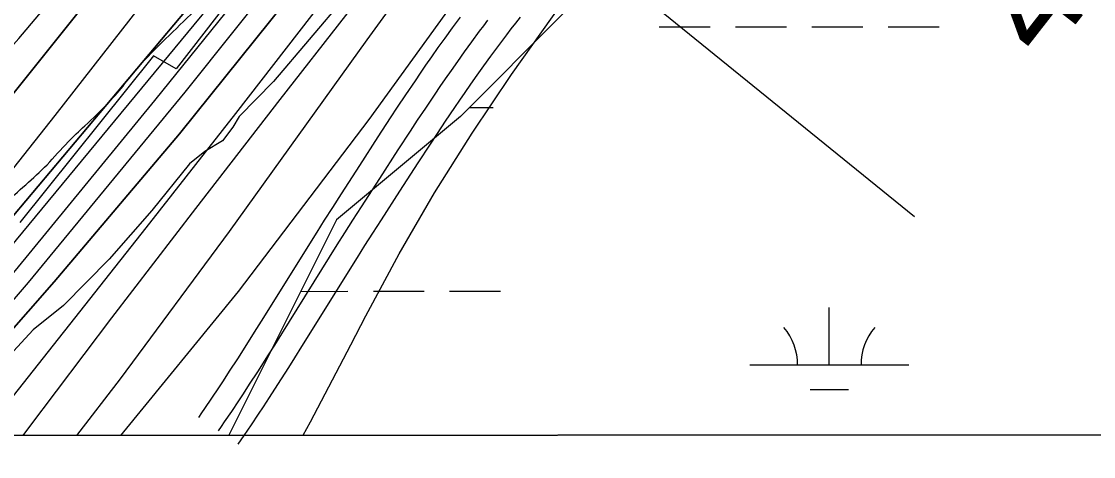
# Model space of a CAD drawing. Extents: x 3279314 to 3317160, y 734079 to 759431.
# Drawn here: x 3309530 to 3310205, y 739456 to 739729 of the extents above; entities that cross this region are included whole.
import ezdxf

# ---------------------------------------------------------------- set-up
doc = ezdxf.new("R2010")
doc.units = 0
for name, color, linetype in [('V-GRID-FRAM', 7, 'Continuous'), ('V-RIVR-EDGE', 7, 'Continuous'), ('V-RIVR-RANG', 7, 'Continuous'), ('V-ROAD-CNTR', 7, 'Continuous'), ('V-RRAP-RVMT', 7, 'Continuous'), ('V-SITE-VEGE', 7, 'Continuous'), ('V-TOPO-DPTH', 7, 'Continuous'), ('V-TOPO-MAJR', 7, 'Continuous'), ('V-TOPO-MINR', 7, 'Continuous'), ('V-TOPO-WATR', 7, 'Continuous'), ('V-WETL-SWMP', 7, 'Continuous')]:
    doc.layers.add(name, color=color, linetype=linetype)

msp = doc.modelspace()

# ---------------------------------------------------------------- linework, layer by layer
at = {"layer": 'V-GRID-FRAM'}
msp.add_lwpolyline([(3283455.67, 757641.37), (3314923.72, 757657.39), (3314940.91, 739471.92), (3283456.99, 739455.89), (3283455.67, 757641.37)], dxfattribs=at)
at = {"layer": 'V-RIVR-EDGE'}
msp.add_spline([(3309406.57, 739469.1), (3309406.86, 739470.24), (3309409.6, 739480.7), (3309411.94, 739488.45), (3309415.44, 739490.39), (3309418.54, 739491.15), (3309422.42, 739489.98), (3309428.24, 739491.9), (3309433.69, 739499.26), (3309438.75, 739506.62), (3309450.41, 739518.22), (3309464.03, 739536.03), (3309476.87, 739555.77), (3309496.72, 739584.42), (3309506.06, 739597.97), (3309519.68, 739614.22), (3309546.5, 739639.37), (3309559.72, 739653.68), (3309570.21, 739663.74), (3309585.37, 739678.44), (3309605.6, 739702.43), (3309641.37, 739738.41), (3309663.14, 739760.46), (3309682.19, 739779.03), (3309686.48, 739788.71), (3309693.87, 739798.78), (3309702.81, 739807.29), (3309713.69, 739818.12), (3309734.69, 739839.78), (3309757.64, 739866.48), (3309784.47, 739896.28), (3309806.26, 739925.31), (3309824.16, 739949.7), (3309828.82, 739952.79), (3309833.87, 739956.65), (3309845.54, 739971.36), (3309857.6, 739986.07), (3309865.38, 739998.46), (3309886, 740025.17), (3309891.05, 740027.48), (3309901.91, 740028.23), (3309908.12, 740032.09), (3309917.06, 740039.05), (3309926.79, 740054.54), (3309932.25, 740063.83), (3309935.77, 740075.84), (3309938.15, 740097.17), (3309938.96, 740111.13), (3309941.3, 740118.49), (3309943.25, 740123.53), (3309947.53, 740128.17), (3309951.03, 740130.87), (3309951.81, 740133.98), (3309959.98, 740142.49), (3309961.15, 740148.3), (3309962.72, 740152.95), (3309965.05, 740156.43), (3309967.78, 740162.63), (3309974.79, 740173.09), (3309975.58, 740178.51), (3309979.86, 740187.03), (3309982.99, 740198.27), (3309983.8, 740212.23), (3309990.43, 740225.4), (3309997.84, 740242.83), (3310002.91, 740253.68), (3310002.53, 740257.95), (3310003.33, 740265.31), (3310006.04, 740266.08), (3310008.37, 740266.08), (3310011.48, 740270.33), (3310020.05, 740286.21), (3310046.13, 740325.7), (3310059.77, 740350.88), (3310067.17, 740364.43), (3310064.86, 740370.26), (3310064.1, 740378.01), (3310064.89, 740384.99), (3310067.63, 740395.07), (3310071.92, 740404.36), (3310077.75, 740407.45), (3310083.56, 740407.05), (3310091.71, 740406.25), (3310100.25, 740410.89), (3310108.41, 740417.07), (3310115.41, 740425.59), (3310118.91, 740428.29), (3310123.17, 740429.06), (3310128.6, 740429.04), (3310138.69, 740431.35), (3310142.57, 740432.5), (3310149.96, 740439.07), (3310155.39, 740440.22), (3310158.1, 740440.22), (3310163.14, 740440.2), (3310171.68, 740440.18), (3310184.1, 740445.58), (3310197.69, 740453.69), (3310207.02, 740461.43), (3310214.79, 740469.16), (3310221, 740471.47), (3310225.28, 740473.4), (3310231.12, 740483.47), (3310240.45, 740492.37), (3310249.38, 740497.77), (3310258.69, 740499.69), (3310262.19, 740502.78), (3310266.86, 740511.3), (3310274.64, 740520.2), (3310283.2, 740529.88), (3310284.76, 740533.75), (3310284.78, 740540.73), (3310286.72, 740544.22), (3310293.72, 740549.63), (3310302.27, 740557.36), (3310312.77, 740569.36), (3310318.22, 740579.43), (3310320.57, 740589.12), (3310322.14, 740597.26), (3310326.04, 740604.23), (3310334.6, 740615.07), (3310347.44, 740633.26), (3310363.77, 740648.73), (3310366.88, 740654.54), (3310368.46, 740664.62), (3310368.48, 740672.77), (3310370.04, 740676.64), (3310379.76, 740687.09), (3310387.54, 740696.76), (3310394.93, 740706.83), (3310396.5, 740713.03), (3310398.84, 740719.62), (3310401.96, 740724.26), (3310405.85, 740728.52), (3310409.74, 740736.26), (3310412.88, 740750.99), (3310413.3, 740761.07), (3310417.21, 740774.25), (3310421.5, 740785.87), (3310418.81, 740794.41), (3310418.05, 740800.23), (3310418.83, 740804.5), (3310424.28, 740811.85), (3310428.56, 740819.21), (3310430.52, 740825.41), (3310428.59, 740831.23), (3310427.44, 740836.27), (3310427.83, 740837.44), (3310433.27, 740839.36), (3310439.09, 740842.45), (3310443.37, 740846.7), (3310443.38, 740851.36), (3310441.46, 740858.34), (3310441.47, 740863), (3310444.2, 740869.2), (3310451.2, 740876.16), (3310463.25, 740888.54), (3310473.36, 740900.54), (3310478.43, 740910.22), (3310484.27, 740921.06), (3310487, 740926.48), (3310491.27, 740930.35), (3310495.94, 740934.99), (3310496.34, 740938.1), (3310497.9, 740943.91), (3310501.79, 740948.55), (3310508.01, 740955.13), (3310516.57, 740967.91), (3310525.14, 740982.23), (3310533.32, 740995.01), (3310538.01, 741009.35), (3310543.08, 741023.68), (3310547.76, 741031.82), (3310553.99, 741042.27), (3310555.56, 741051.58), (3310558.31, 741064.75), (3310560.26, 741067.85), (3310564.92, 741070.17), (3310568.02, 741072.49), (3310568.03, 741076.75), (3310566.87, 741078.31), (3310564.55, 741079.86), (3310564.17, 741081.8), (3310567.3, 741092.65), (3310574.31, 741104.27), (3310580.92, 741111.23), (3310588.7, 741123.24), (3310593.37, 741129.04), (3310595.72, 741136.79), (3310601.17, 741145.7), (3310601.18, 741151.52), (3310604.68, 741155.38), (3310613.62, 741163.51), (3310615.97, 741173.97), (3310617.54, 741180.95), (3310627.27, 741194.5), (3310627.29, 741200.31), (3310629.23, 741204.19), (3310633.12, 741206.5), (3310639.34, 741213.08), (3310643.62, 741219.66), (3310646.36, 741227.8), (3310646.76, 741234), (3310654.16, 741246.4), (3310668.97, 741277.38), (3310677.93, 741294.81), (3310684.55, 741304.49), (3310688.05, 741309.14), (3310690, 741313.01), (3310694.7, 741331.61), (3310699.77, 741344.79), (3310707.55, 741354.46), (3310720.39, 741368.78), (3310732.06, 741385.81), (3310733.63, 741393.95), (3310733.27, 741402.1), (3310734.83, 741406.75), (3310740.27, 741412.16), (3310743, 741417.2), (3310747.15, 741422.06)], degree=3, dxfattribs=at)
at = {"layer": 'V-RIVR-RANG'}
msp.add_line((3310092.22, 739606.65), (3309113.28, 740399.92), dxfattribs=at)
at = {"layer": 'V-ROAD-CNTR'}
for points in [[(3309806.41, 739732.2), (3309801.39, 739725.41), (3309796.74, 739718.99), (3309792.42, 739712.95), (3309788.43, 739707.27), (3309784.71, 739701.93), (3309781.26, 739696.92), (3309778.03, 739692.19), (3309772.07, 739683.34), (3309766.9, 739675.57), (3309762.4, 739668.75), (3309754.61, 739656.82), (3309743.03, 739638.91), (3309731.49, 739620.99), (3309726.05, 739612.52), (3309720.98, 739604.53), (3309716.24, 739597.03), (3309681.29, 739540.96), (3309676.92, 739534.01), (3309673.09, 739527.95), (3309666.3, 739517.33)], [(3309823.7, 739730.22), (3309821.02, 739726.68), (3309818.44, 739723.24), (3309813.49, 739716.54), (3309808.91, 739710.23), (3309804.66, 739704.28), (3309800.71, 739698.67), (3309797.05, 739693.4), (3309793.63, 739688.44), (3309790.45, 739683.77), (3309784.54, 739675), (3309779.4, 739667.29), (3309774.94, 739660.52), (3309767.19, 739648.64), (3309755.64, 739630.77), (3309744.1, 739612.88), (3309738.69, 739604.44), (3309733.65, 739596.51), (3309728.95, 739589.06), (3309694, 739532.99), (3309689.61, 739526.01), (3309685.74, 739519.9), (3309678.94, 739509.25)], [(3309823.7, 739730.22), (3309821.02, 739726.68), (3309818.44, 739723.24), (3309813.49, 739716.54), (3309808.91, 739710.23), (3309804.66, 739704.28), (3309800.71, 739698.67), (3309797.05, 739693.4), (3309793.63, 739688.44), (3309790.45, 739683.77), (3309784.54, 739675), (3309779.4, 739667.29), (3309774.94, 739660.52), (3309767.19, 739648.64), (3309755.64, 739630.77), (3309744.1, 739612.88), (3309738.69, 739604.44), (3309733.65, 739596.51), (3309728.95, 739589.06), (3309694, 739532.99), (3309689.61, 739526.01), (3309685.74, 739519.9), (3309678.94, 739509.25)], [(3309844.18, 739732.13), (3309841.22, 739728.36), (3309838.37, 739724.7), (3309835.63, 739721.12), (3309833, 739717.65), (3309830.47, 739714.29), (3309825.6, 739707.68), (3309821.08, 739701.47), (3309816.9, 739695.6), (3309813, 739690.07), (3309809.38, 739684.86), (3309806.01, 739679.96), (3309802.87, 739675.36), (3309797, 739666.65), (3309791.91, 739659), (3309787.49, 739652.29), (3309779.77, 739640.47), (3309768.24, 739622.64), (3309756.72, 739604.77), (3309751.33, 739596.37), (3309746.33, 739588.49), (3309741.66, 739581.09), (3309706.72, 739525.03), (3309702.29, 739518), (3309698.4, 739511.85), (3309691.58, 739501.17)], [(3309666.34, 739517.4), (3309661.21, 739509.47), (3309657.36, 739503.58), (3309654.46, 739499.19), (3309650.06, 739492.61), (3309645.62, 739486.05), (3309643.73, 739483.28), (3309641.83, 739480.5)], [(3309678.94, 739509.25), (3309673.78, 739501.29), (3309669.89, 739495.34), (3309666.95, 739490.89), (3309662.51, 739484.24), (3309658.02, 739477.62), (3309656.12, 739474.83), (3309654.22, 739472.04)], [(3309678.94, 739509.25), (3309673.78, 739501.29), (3309669.89, 739495.34), (3309666.95, 739490.89), (3309662.51, 739484.24), (3309658.02, 739477.62), (3309656.12, 739474.83), (3309654.22, 739472.04)], [(3309691.53, 739501.1), (3309686.36, 739493.11), (3309682.42, 739487.1), (3309679.45, 739482.6), (3309674.96, 739475.87), (3309670.43, 739469.19), (3309668.52, 739466.38), (3309666.61, 739463.59)]]:
    msp.add_lwpolyline(points, dxfattribs=at)
at = {"layer": 'V-RRAP-RVMT'}
for p, q in [((3309710.91, 739806.97), (3309627.79, 739699.69)), ((3309613.58, 739707.9), (3309529.31, 739602.99)), ((3309627.79, 739699.69), (3309613.58, 739707.9))]:
    msp.add_line(p, q, dxfattribs=at)
at = {"layer": 'V-SITE-VEGE'}
for p, q in [((3309736.92, 739748.08), (3309688.9, 739691.62)), ((3309688.9, 739691.62), (3309667.36, 739669.57)), ((3309667.36, 739669.57), (3309663.32, 739663.05)), ((3309663.32, 739663.05), (3309656.82, 739654.28)), ((3309656.82, 739654.28), (3309645.81, 739647.74)), ((3309645.81, 739647.74), (3309636.16, 739639.87)), ((3309636.16, 739639.87), (3309612.38, 739610.62)), ((3309612.38, 739610.62), (3309585.68, 739580.03)), ((3309585.68, 739580.03), (3309556.95, 739550.78)), ((3309556.95, 739550.78), (3309537.87, 739535.48)), ((3309537.87, 739535.48), (3309522.83, 739519.5)), ((3309488.66, 739469.14), (3313380.8, 739471.12))]:
    msp.add_line(p, q, dxfattribs=at)
at = {"layer": 'V-TOPO-DPTH'}
for points in [[(3309352.93, 739469.07), (3309291.22, 739469.04), (3309359.83, 739536.55), (3309446.04, 739625.95), (3309528.67, 739718.66), (3309608.92, 739813.59), (3309831.12, 740087.21), (3309839.44, 740097.78), (3309847.53, 740108.52), (3309855.29, 740119.5), (3309862.83, 740130.64), (3310006.82, 740350.88), (3310084.55, 740473.24), (3310160.08, 740596.89), (3310232.34, 740722.49), (3310302.41, 740849.39), (3310513.38, 741243.62), (3311048.55, 742381.01)], [(3309291.22, 739469.04), (3309359.83, 739536.55), (3309446.04, 739625.95), (3309528.67, 739718.66), (3309608.92, 739813.59), (3309831.12, 740087.21), (3309839.44, 740097.78), (3309847.53, 740108.52), (3309855.29, 740119.5), (3309862.83, 740130.64), (3310006.82, 740350.88), (3310084.55, 740473.24), (3310160.08, 740596.89), (3310232.34, 740722.49), (3310302.41, 740849.39), (3310513.38, 741243.62), (3311048.55, 742381.01)], [(3311094.64, 742380.88), (3310637.07, 741273.78), (3310631.81, 741261.21), (3310626.48, 741248.66), (3310621.03, 741236.17), (3310615.51, 741223.7), (3310604.97, 741200.16), (3310604.66, 741199.5), (3310604.33, 741198.84), (3310603.97, 741198.2), (3310603.6, 741197.56), (3309964.33, 740149.12), (3309955.14, 740134.26), (3309945.82, 740119.47), (3309936.31, 740104.81), (3309926.67, 740090.24), (3309908.53, 740063.18), (3309907.85, 740062.2), (3309907.15, 740061.24), (3309906.42, 740060.3), (3309905.67, 740059.38), (3309408.91, 739469.1)], [(3311094.64, 742380.88), (3310637.07, 741273.78), (3310631.81, 741261.21), (3310626.48, 741248.66), (3310621.03, 741236.17), (3310615.51, 741223.7), (3310604.97, 741200.16), (3310604.66, 741199.5), (3310604.33, 741198.84), (3310603.97, 741198.2), (3310603.6, 741197.56), (3309964.33, 740149.12), (3309955.14, 740134.26), (3309945.82, 740119.47), (3309936.31, 740104.81), (3309926.67, 740090.24), (3309908.53, 740063.18), (3309907.85, 740062.2), (3309907.15, 740061.24), (3309906.42, 740060.3), (3309905.67, 740059.38), (3309408.91, 739469.1), (3309439.31, 739469.12)], [(3310986.12, 741984.7), (3310648.23, 741215.56), (3310640.99, 741199.66), (3310633.48, 741183.9), (3310625.55, 741168.35), (3310617.34, 741152.93), (3310507, 740952.19), (3310441.94, 740837.39), (3310374.93, 740723.78), (3310305, 740611.95), (3310233.11, 740501.31), (3309944.14, 740068.94), (3309936.02, 740057.02), (3309927.76, 740045.2), (3309919.31, 740033.52), (3309910.71, 740021.93), (3309781, 739850.2), (3309706.23, 739753.83), (3309629.83, 739658.8), (3309551, 739565.78), (3309470.53, 739474.11), (3309466.05, 739469.13), (3309439.31, 739469.12)], [(3309408.91, 739469.1), (3309352.93, 739469.07), (3309833.29, 740069.11), (3309845.49, 740084.78), (3309857.39, 740100.67), (3309868.85, 740116.89), (3309880.01, 740133.32), (3310262.28, 740713.29), (3310315.22, 740795.83), (3310366.76, 740879.21), (3310416.21, 740963.85), (3310464.26, 741049.32), (3310534.3, 741177.62), (3310546.06, 741199.69), (3310557.53, 741221.91), (3310568.55, 741244.35), (3310579.27, 741266.94), (3310800.11, 741744.33)], [(3310800.11, 741744.33), (3310579.27, 741266.94), (3310568.55, 741244.35), (3310557.53, 741221.91), (3310546.06, 741199.69), (3310534.3, 741177.62), (3310464.26, 741049.32), (3310416.21, 740963.85), (3310366.76, 740879.21), (3310315.22, 740795.83), (3310262.28, 740713.29), (3309880.01, 740133.32), (3309868.85, 740116.89), (3309857.39, 740100.67), (3309845.49, 740084.78), (3309833.29, 740069.11), (3309352.93, 739469.07)], [(3309439.31, 739469.12), (3309526.6, 739572.93), (3309614.31, 739679.66), (3309907.62, 740042.78), (3309912.04, 740048.39), (3309916.35, 740054.08), (3309920.51, 740059.88), (3309924.57, 740065.75), (3310036.7, 740232.68), (3310095.95, 740322.57), (3310154.13, 740413.14), (3310210.72, 740504.71), (3310266.25, 740596.95), (3310609.24, 741178.19), (3310613.23, 741185.22), (3310617.05, 741192.33), (3310620.63, 741199.57), (3310624.05, 741206.89), (3310732.31, 741449.7)], [(3309439.31, 739469.12), (3309526.6, 739572.93), (3309614.31, 739679.66), (3309907.62, 740042.78), (3309912.04, 740048.39), (3309916.35, 740054.08), (3309920.51, 740059.88), (3309924.57, 740065.75), (3310036.7, 740232.68), (3310095.95, 740322.57), (3310154.13, 740413.14), (3310210.72, 740504.71), (3310266.25, 740596.95), (3310609.24, 741178.19), (3310613.23, 741185.22), (3310617.05, 741192.33), (3310620.63, 741199.57), (3310624.05, 741206.89), (3310732.31, 741449.7)]]:
    msp.add_lwpolyline(points, dxfattribs=at)
at = {"layer": 'V-TOPO-MAJR'}
msp.add_lwpolyline([(3309565.2, 739469.18), (3309592.72, 739504.71), (3309661.4, 739597.33), (3309747.86, 739717.86), (3309772.07, 739751.21), (3309796.53, 739784.38), (3309821.36, 739817.27), (3309846.44, 739849.98), (3309859.67, 739867.04), (3309878.2, 739891.17), (3309896.55, 739915.43), (3309914.65, 739939.88), (3309932.58, 739964.46), (3309950.22, 739989.24), (3309967.64, 740014.18), (3309984.71, 740039.36), (3310001.57, 740064.68), (3310157.19, 740301.97), (3310249.08, 740442.47)], dxfattribs=at)
at = {"layer": 'V-TOPO-MINR'}
for points in [[(3309291.22, 739469.04), (3309359.83, 739536.55), (3309446.04, 739625.95), (3309528.67, 739718.66), (3309608.92, 739813.59), (3309831.12, 740087.21), (3309839.44, 740097.78), (3309847.53, 740108.52), (3309855.29, 740119.5), (3309862.83, 740130.64), (3310006.82, 740350.88), (3310084.55, 740473.24), (3310160.08, 740596.89), (3310232.34, 740722.49), (3310302.41, 740849.39), (3310513.38, 741243.62), (3311048.55, 742381.01)], [(3309408.91, 739469.1), (3309905.67, 740059.38), (3309906.42, 740060.3), (3309907.15, 740061.24), (3309907.85, 740062.2), (3309908.53, 740063.18), (3309926.67, 740090.24), (3309936.31, 740104.81), (3309945.82, 740119.47), (3309955.14, 740134.26), (3309964.33, 740149.12), (3310603.6, 741197.56), (3310603.97, 741198.2), (3310604.33, 741198.84), (3310604.66, 741199.5), (3310604.97, 741200.16), (3310615.51, 741223.7), (3310621.03, 741236.17), (3310626.48, 741248.66), (3310631.81, 741261.21), (3310637.07, 741273.78), (3311094.64, 742380.88)], [(3309505.47, 739469.15), (3309608.97, 739599.71), (3309665.3, 739671.49), (3309721.16, 739743.63), (3309776.31, 739816.31), (3309830.99, 739889.36), (3309913.76, 740001.06), (3309926.56, 740018.63), (3309939.15, 740036.33), (3309951.44, 740054.25), (3309963.53, 740072.31), (3310405.89, 740744.87), (3310450.35, 740814.43), (3310493.57, 740884.73), (3310534.94, 740956.14), (3310575.07, 741028.28), (3310626.6, 741123.82), (3310639.69, 741148.92), (3310652.31, 741174.24), (3310664.22, 741199.91), (3310675.66, 741225.8), (3311121.86, 742274.31)], [(3309593.01, 739469.2), (3309666.94, 739559.57), (3309749.14, 739667.74), (3309828.8, 739777.92), (3309984.28, 740001.3), (3310708.87, 741089.52), (3310722.12, 741110.66), (3310734.58, 741132.22), (3310745.85, 741154.44), (3310756.32, 741177.08), (3311189.48, 742185.13)], [(3309466.05, 739469.13), (3309470.53, 739474.11), (3309551, 739565.78), (3309629.83, 739658.8), (3309706.23, 739753.83), (3309781, 739850.2), (3309910.71, 740021.93), (3309919.31, 740033.52), (3309927.76, 740045.2), (3309936.02, 740057.02), (3309944.14, 740068.94), (3310233.11, 740501.31), (3310305, 740611.95), (3310374.93, 740723.78), (3310441.94, 740837.39), (3310507, 740952.19), (3310617.34, 741152.93), (3310625.55, 741168.35), (3310633.48, 741183.9), (3310640.99, 741199.66), (3310648.23, 741215.56), (3310986.12, 741984.7)], [(3309352.93, 739469.07), (3309833.29, 740069.11), (3309845.49, 740084.78), (3309857.39, 740100.67), (3309868.85, 740116.89), (3309880.01, 740133.32), (3310262.28, 740713.29), (3310315.22, 740795.83), (3310366.76, 740879.21), (3310416.21, 740963.85), (3310464.26, 741049.32), (3310534.3, 741177.62), (3310546.06, 741199.69), (3310557.53, 741221.91), (3310568.55, 741244.35), (3310579.27, 741266.94), (3310800.11, 741744.33)], [(3309452.21, 739469.12), (3309534.91, 739565.36), (3309633.39, 739685), (3309730.19, 739806.04), (3309908.83, 740034.3), (3309914.98, 740042.34), (3309921, 740050.46), (3309926.86, 740058.7), (3309932.59, 740067.04), (3310093.96, 740307.03), (3310178.87, 740436.31), (3310261.86, 740566.77), (3310342, 740699.01), (3310420.24, 740832.43), (3310612.32, 741168.34), (3310618, 741178.64), (3310623.47, 741189.04), (3310628.63, 741199.6), (3310633.57, 741210.26), (3310843.71, 741682.53)], [(3309424.86, 739469.11), (3309468.25, 739520.87), (3309906.59, 740051.12), (3309909.2, 740054.37), (3309911.73, 740057.67), (3309914.17, 740061.04), (3309916.54, 740064.47), (3309980.98, 740160.48), (3310015.13, 740212.19), (3310048.76, 740264.23), (3310081.62, 740316.76), (3310113.97, 740369.62), (3310606.36, 741187.91), (3310608.57, 741191.73), (3310610.68, 741195.59), (3310612.64, 741199.53), (3310614.51, 741203.52), (3310675.54, 741340.09), (3310707.53, 741412.54)], [(3309389.64, 739469.09), (3309467.01, 739563.67), (3309551.68, 739670.25), (3309635.35, 739777.64), (3309837.36, 740040.79), (3309855.14, 740064.56), (3309872.54, 740088.6), (3309889.34, 740113.07), (3309905.75, 740137.81), (3310441.1, 740966.89), (3310466.13, 741006.48), (3310490.63, 741046.38), (3310514.34, 741086.76), (3310537.54, 741127.44), (3310545.3, 741141.36), (3310563.79, 741175.54), (3310581.69, 741210.02), (3310598.71, 741244.94), (3310615.15, 741280.16), (3310671.3, 741404.53)], [(3309531.52, 739469.16), (3309535.13, 739474.01), (3309587.29, 739543.2), (3309640.04, 739611.93), (3309693.2, 739680.36), (3309734.57, 739733.13), (3309771.85, 739781.22), (3309808.79, 739829.56), (3309845.22, 739878.28), (3309881.31, 739927.27), (3309917.43, 739976.84), (3309935.01, 740001.37), (3309952.31, 740026.09), (3309969.2, 740051.08), (3309985.82, 740076.27), (3310583.21, 740997.6)], [(3309707.65, 739469.25), (3309712.28, 739477.76), (3309737.73, 739526.1), (3309747.06, 739544.27), (3309768.15, 739583.31), (3309790.3, 739621.72), (3309814.02, 739659.17), (3309838.8, 739695.98), (3309864.45, 739732.26), (3309890.21, 739768.46), (3309916.13, 739804.54), (3309942.16, 739840.55), (3310008.73, 739932.2), (3310020.36, 739948.21), (3310032, 739964.22), (3310043.65, 739980.22), (3310055.3, 739996.21), (3310181.29, 740169.15), (3310254.88, 740268.04)]]:
    msp.add_lwpolyline(points, dxfattribs=at)
at = {"layer": 'V-TOPO-WATR'}
msp.add_lwpolyline([(3309439.31, 739469.12), (3309526.6, 739572.93), (3309614.31, 739679.66), (3309907.62, 740042.78), (3309912.04, 740048.39), (3309916.35, 740054.08), (3309920.51, 740059.88), (3309924.57, 740065.75), (3310036.7, 740232.68), (3310095.95, 740322.57), (3310154.13, 740413.14), (3310210.72, 740504.71), (3310266.25, 740596.95), (3310609.24, 741178.19), (3310613.23, 741185.22), (3310617.05, 741192.33), (3310620.63, 741199.57), (3310624.05, 741206.89), (3310732.31, 741449.7)], dxfattribs=at)
at = {"layer": 'V-WETL-SWMP'}
for p, q in [((3309871.72, 739734.87), (3309806.66, 739669.77)), ((3309871.72, 739734.87), (3309806.66, 739669.77)), ((3309931.74, 739726.03), (3309963.74, 739726.05)), ((3309979.74, 739726.06), (3310011.74, 739726.08)), ((3310027.74, 739726.08), (3310059.74, 739726.1)), ((3310075.74, 739726.11), (3310107.74, 739726.12)), ((3309812.12, 739675.23), (3309827.18, 739675.24)), ((3309806.66, 739669.77), (3309728.6, 739604.67)), ((3309806.66, 739669.77), (3309728.6, 739604.67)), ((3309728.6, 739604.67), (3309660.93, 739469.23)), ((3309728.6, 739604.67), (3309660.93, 739469.23)), ((3309706.15, 739559.75), (3309735.83, 739559.76)), ((3309751.83, 739559.77), (3309783.83, 739559.79)), ((3309799.83, 739559.79), (3309831.83, 739559.81)), ((3310038.69, 739513.49), (3310038.68, 739549.49)), ((3309988.69, 739513.46), (3310088.69, 739513.51)), ((3310026.7, 739498.05), (3310050.7, 739498.06)), ((3309660.93, 739469.23), (3313380.8, 739471.12)), ((3309660.93, 739469.23), (3313380.8, 739471.12))]:
    msp.add_line(p, q, dxfattribs=at)
for centre, start, end in [((3309983.45, 739513.93), 359.25735, 40.801), ((3310093.94, 739513.99), 139.25734, 180.801)]:
    msp.add_arc(centre, 35.25, start, end, dxfattribs=at)

# ---------------------------------------------------------------- texts
at = {"layer": 'V-RIVR-RANG'}
msp.add_text('40.8', height=67, rotation=52.00833, dxfattribs=at).set_placement((3310174.5, 739703.04))

doc.saveas('drawing.dxf')
